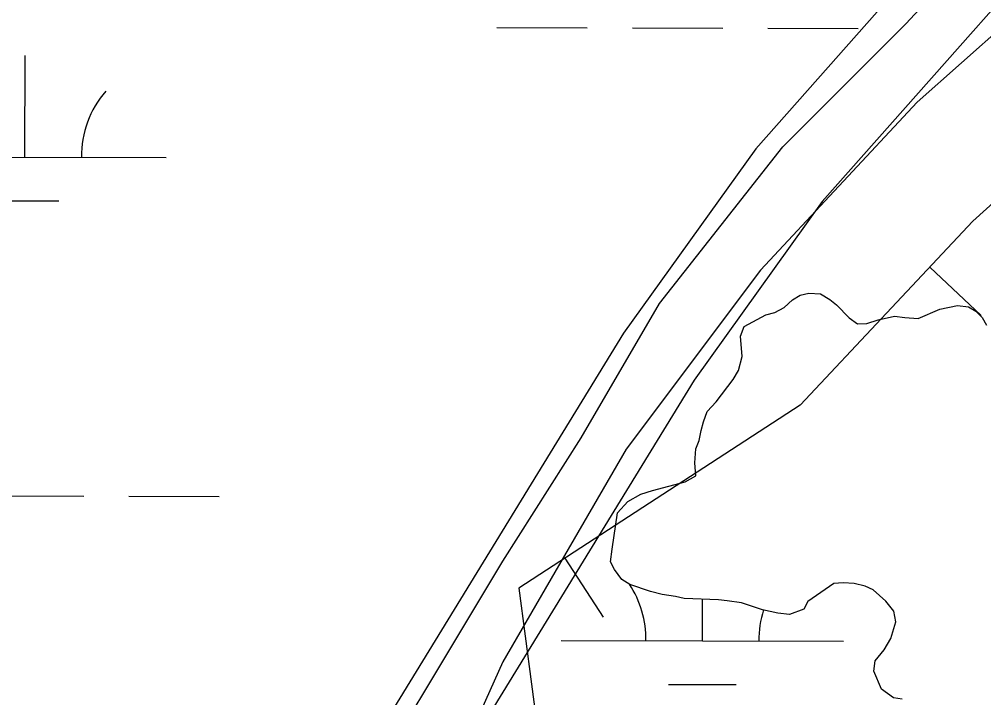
# Model space of a CAD drawing. Extents: x 3161514 to 3199414, y 831166 to 856601.
# Drawn here: x 3195788.8 to 3196130.5, y 846397.2 to 846637.7 of the extents above; entities that cross this region are included whole.
import ezdxf

# ---------------------------------------------------------------- set-up
doc = ezdxf.new("R2010")
doc.units = 0
for name, color, linetype in [('V-BORW-LINE', 7, 'Continuous'), ('V-ROAD-CNTR', 7, 'Continuous'), ('V-SITE-VEGE', 7, 'Continuous'), ('V-TOPO-SHOR', 7, 'Continuous'), ('V-WETL-SWMP', 7, 'Continuous')]:
    doc.layers.add(name, color=color, linetype=linetype)

msp = doc.modelspace()

# ---------------------------------------------------------------- linework, layer by layer
at = {"layer": 'V-BORW-LINE'}
for p, q in [((3196111.41, 846549.8), (3196129.63, 846532.69)), ((3195982.06, 846446.64), (3195995.7, 846425.68))]:
    msp.add_line(p, q, dxfattribs=at)
msp.add_lwpolyline([(3196194.12, 846627.13), (3196126.67, 846566.05), (3196065.49, 846500.91), (3195965.75, 846436.02), (3195972.57, 846384.9), (3195948.43, 846343.65), (3195925.97, 846312.11), (3195908.79, 846283.11), (3195897.79, 846258.08), (3195901.49, 846242.84), (3195915.13, 846214.79), (3196046.4, 846170.28), (3196094.2, 846151.15), (3196203.1, 846090.03)], dxfattribs=at)
at = {"layer": 'V-ROAD-CNTR'}
for points in [[(3197126.53, 847991.05), (3196988.97, 847792.65), (3196540.38, 847094.16), (3196380.66, 846825.58), (3196356.97, 846813.13), (3196294.8, 846788.93), (3196258.63, 846778.49), (3196237.3, 846769.12), (3196165.04, 846722.03), (3196049.74, 846591.77), (3196002.91, 846526.37), (3195778.89, 846160.78), (3195762.8, 846128.93), (3195758.23, 846099.92), (3195766.79, 846070.28), (3195806.39, 845981.96)], [(3197126.41, 847938.22), (3197013.93, 847775.99), (3196565.9, 847078.38), (3196402.12, 846802.97), (3196369.43, 846785.79), (3196304.42, 846760.49), (3196268.87, 846750.22), (3196251.62, 846742.64), (3196184.81, 846699.11), (3196073.23, 846573.05), (3196027.93, 846509.78), (3195805.11, 846146.15), (3195791.7, 846119.6), (3195788.9, 846101.84), (3195795.03, 846080.63), (3195849.25, 845959.68)]]:
    msp.add_lwpolyline(points, dxfattribs=at)
at = {"layer": 'V-SITE-VEGE'}
for p, q in [((3196178.25, 846671.76), (3196106.87, 846608.28)), ((3196106.87, 846608.28), (3196051.35, 846548.76)), ((3196051.35, 846548.76), (3196003.76, 846485.28)), ((3196062.74, 846538.26), (3196065.46, 846539.84)), ((3196065.46, 846539.84), (3196068.57, 846540.59)), ((3196068.57, 846540.59), (3196072.68, 846540.28)), ((3196072.68, 846540.28), (3196075.93, 846538.35)), ((3196059.79, 846535.45), (3196062.74, 846538.26)), ((3196075.93, 846538.35), (3196078.35, 846536.44)), ((3196078.35, 846536.44), (3196082.77, 846531.8)), ((3196114.97, 846534.94), (3196121.18, 846536.23)), ((3196121.18, 846536.23), (3196125.08, 846535.73)), ((3196045.63, 846528.78), (3196053.35, 846532.92)), ((3196053.35, 846532.92), (3196056.45, 846533.67)), ((3196056.45, 846533.67), (3196059.79, 846535.45)), ((3196093.05, 846531.14), (3196098.85, 846532.44)), ((3196098.85, 846532.44), (3196102.54, 846531.95)), ((3196107.27, 846531.62), (3196114.97, 846534.94)), ((3196125.08, 846535.73), (3196127.72, 846534.22)), ((3196127.72, 846534.22), (3196129.93, 846531.9)), ((3196082.77, 846531.8), (3196085.81, 846529.67)), ((3196085.81, 846529.67), (3196089.1, 846529.8)), ((3196089.1, 846529.8), (3196093.05, 846531.14)), ((3196102.54, 846531.95), (3196107.27, 846531.62)), ((3196129.93, 846531.9), (3196131.52, 846529.19)), ((3196044.31, 846525.31), (3196045.63, 846528.78)), ((3196044.96, 846518.09), (3196044.31, 846525.31)), ((3196043.6, 846513.18), (3196044.96, 846518.09)), ((3196041.67, 846509.93), (3196043.6, 846513.18)), ((3196035.72, 846502.05), (3196041.67, 846509.93)), ((3196032.55, 846498.62), (3196035.72, 846502.05)), ((3196031.22, 846494.95), (3196032.55, 846498.62)), ((3196030.33, 846491.88), (3196031.22, 846494.95)), ((3196029.62, 846488.39), (3196030.33, 846491.88)), ((3196028.52, 846485.33), (3196029.62, 846488.39)), ((3196003.76, 846485.28), (3195960.14, 846409.89)), ((3196028.2, 846480.4), (3196028.52, 846485.33)), ((3196028.5, 846475.86), (3196028.2, 846480.4)), ((3196024.74, 846473.68), (3196028.5, 846475.86)), ((3196013.13, 846470.67), (3196024.74, 846473.68)), ((3196004.39, 846466.76), (3196008.98, 846469.32)), ((3196008.98, 846469.32), (3196013.13, 846470.67)), ((3196000.79, 846462.72), (3196004.39, 846466.76)), ((3195998.83, 846449.8), (3196000.79, 846462.72)), ((3195998.31, 846445.28), (3195998.83, 846449.8)), ((3195999.69, 846442.57), (3195998.31, 846445.28)), ((3196002.28, 846439.01), (3195999.69, 846442.57)), ((3196005.12, 846437.29), (3196002.28, 846439.01)), ((3196012.48, 846434.85), (3196005.12, 846437.29)), ((3196077.42, 846437.61), (3196068.2, 846431.24)), ((3196080.72, 846437.94), (3196077.42, 846437.61)), ((3196084.62, 846437.64), (3196080.72, 846437.94)), ((3196088.52, 846436.73), (3196084.62, 846437.64)), ((3196016.57, 846433.72), (3196012.48, 846434.85)), ((3196021.29, 846432.99), (3196016.57, 846433.72)), ((3196091.37, 846435.42), (3196088.52, 846436.73)), ((3196095.8, 846431.4), (3196091.37, 846435.42)), ((3196024.36, 846432.3), (3196021.29, 846432.99)), ((3196036.5, 846431.8), (3196024.36, 846432.3)), ((3196039.58, 846431.52), (3196036.5, 846431.8)), ((3196044.71, 846430.78), (3196039.58, 846431.52)), ((3196052.07, 846428.33), (3196044.71, 846430.78)), ((3196068.2, 846431.24), (3196066.7, 846428.6)), ((3196098.6, 846427.83), (3196095.8, 846431.4)), ((3196057.6, 846427.17), (3196052.07, 846428.33)), ((3196061.71, 846426.66), (3196057.6, 846427.17)), ((3196066.7, 846428.6), (3196061.71, 846426.66)), ((3196099.33, 846424.11), (3196098.6, 846427.83)), ((3196097.54, 846418.18), (3196099.33, 846424.11)), ((3196095.18, 846414.12), (3196097.54, 846418.18)), ((3196092, 846410.28), (3196095.18, 846414.12)), ((3195960.14, 846409.89), (3195911.45, 846301.35)), ((3196091.5, 846406.59), (3196092, 846410.28)), ((3196094.23, 846400.14), (3196091.5, 846406.59)), ((3196098.48, 846397.15), (3196094.23, 846400.14))]:
    msp.add_line(p, q, dxfattribs=at)
for points in [[(3195987.9, 846489.25), (3196015.66, 846536.86), (3196059.28, 846592.41), (3196102.91, 846636.05), (3196154.46, 846691.6), (3196198.08, 846727.31), (3196241.71, 846755.08), (3196249.64, 846798.72), (3196194.12, 846893.95), (3196083.08, 846977.27), (3196027.56, 847020.91), (3195983.93, 847052.66), (3195936.34, 847100.27), (3195876.86, 847155.81), (3195837.2, 847207.39), (3195809.44, 847262.94), (3195769.78, 847330.39), (3195722.19, 847413.71)], [(3195912.55, 846366.25), (3195936.34, 846405.93), (3195960.14, 846445.6), (3195987.9, 846489.25)]]:
    msp.add_lwpolyline(points, dxfattribs=at)
at = {"layer": 'V-TOPO-SHOR'}
msp.add_lwpolyline([(3196101.56, 846396.67), (3196098.48, 846397.15), (3196094.23, 846400.14), (3196091.5, 846406.59), (3196092, 846410.28), (3196095.18, 846414.12), (3196097.54, 846418.18), (3196099.33, 846424.11), (3196098.6, 846427.83), (3196095.8, 846431.4), (3196091.37, 846435.42), (3196088.52, 846436.73), (3196084.62, 846437.64), (3196080.72, 846437.94), (3196077.42, 846437.61), (3196068.2, 846431.24), (3196066.7, 846428.6), (3196061.71, 846426.66), (3196057.6, 846427.17), (3196052.07, 846428.33), (3196044.71, 846430.78), (3196039.58, 846431.52), (3196036.5, 846431.8), (3196024.36, 846432.3), (3196021.29, 846432.99), (3196016.57, 846433.72), (3196012.48, 846434.85), (3196005.12, 846437.29), (3196002.28, 846439.01), (3195999.69, 846442.57), (3195998.31, 846445.28), (3195998.83, 846449.8), (3196000.79, 846462.72), (3196004.39, 846466.76), (3196008.98, 846469.32), (3196013.14, 846470.67), (3196024.74, 846473.68), (3196028.5, 846475.86), (3196028.2, 846480.4), (3196028.52, 846485.33), (3196029.62, 846488.39), (3196030.33, 846491.88), (3196031.22, 846494.95), (3196032.55, 846498.62), (3196035.72, 846502.05), (3196041.67, 846509.93), (3196043.6, 846513.18), (3196044.96, 846518.09), (3196044.31, 846525.31), (3196045.63, 846528.78), (3196053.35, 846532.92), (3196056.45, 846533.67), (3196059.79, 846535.45), (3196062.74, 846538.26), (3196065.46, 846539.84), (3196068.57, 846540.59), (3196072.68, 846540.28), (3196075.93, 846538.35), (3196078.35, 846536.44), (3196082.77, 846531.8), (3196085.81, 846529.67), (3196089.1, 846529.8), (3196093.05, 846531.14), (3196098.85, 846532.44), (3196102.54, 846531.95), (3196107.27, 846531.62), (3196114.97, 846534.94), (3196121.18, 846536.23), (3196125.08, 846535.73), (3196127.72, 846534.22), (3196129.93, 846531.9), (3196131.52, 846529.19)], dxfattribs=at)
at = {"layer": 'V-WETL-SWMP'}
for p, q in [((3195958.01, 846634.74), (3195990.01, 846634.65)), ((3196006.01, 846634.61), (3196038.01, 846634.52)), ((3196054.01, 846634.47), (3196086.01, 846634.38)), ((3195790.82, 846588.77), (3195790.92, 846624.77)), ((3195740.82, 846588.91), (3195840.82, 846588.63)), ((3195778.77, 846573.37), (3195802.77, 846573.31)), ((3195779.64, 846468.73), (3195811.64, 846468.64)), ((3195827.64, 846468.6), (3195859.64, 846468.51)), ((3196030.82, 846417.29), (3196030.86, 846432.03)), ((3195980.82, 846417.43), (3196080.82, 846417.16)), ((3196018.77, 846401.9), (3196042.77, 846401.83))]:
    msp.add_line(p, q, dxfattribs=at)
for points in [[(3196028.52, 846485.33), (3196029.62, 846488.39), (3196030.33, 846491.88), (3196031.22, 846494.94), (3196032.55, 846498.62), (3196035.72, 846502.04), (3196041.67, 846509.93), (3196043.6, 846513.18), (3196044.96, 846518.09), (3196044.31, 846525.31), (3196045.63, 846528.78), (3196053.35, 846532.92), (3196056.46, 846533.67), (3196059.79, 846535.45), (3196062.74, 846538.26), (3196065.46, 846539.84), (3196068.57, 846540.59), (3196072.68, 846540.28), (3196075.93, 846538.35), (3196078.35, 846536.44), (3196082.77, 846531.8), (3196085.81, 846529.67), (3196089.11, 846529.8), (3196093.05, 846531.14), (3196098.85, 846532.45), (3196102.54, 846531.95), (3196107.27, 846531.62), (3196114.97, 846534.94), (3196121.18, 846536.23), (3196125.08, 846535.73), (3196127.72, 846534.22), (3196129.93, 846531.9), (3196131.52, 846529.19)], [(3196098.48, 846397.15), (3196094.23, 846400.14), (3196091.5, 846406.59), (3196092, 846410.28), (3196095.18, 846414.12), (3196097.54, 846418.18), (3196099.33, 846424.11), (3196098.6, 846427.83), (3196095.8, 846431.4), (3196091.37, 846435.42), (3196088.52, 846436.73), (3196084.62, 846437.64), (3196080.72, 846437.94), (3196077.42, 846437.61), (3196068.2, 846431.24), (3196066.7, 846428.6), (3196061.71, 846426.66), (3196057.6, 846427.17), (3196052.07, 846428.34), (3196044.71, 846430.78), (3196039.58, 846431.52), (3196036.5, 846431.8), (3196024.36, 846432.3), (3196021.29, 846432.99), (3196016.57, 846433.72), (3196012.48, 846434.85), (3196005.12, 846437.29), (3196002.28, 846439.01), (3195999.69, 846442.57), (3195998.31, 846445.28), (3195998.83, 846449.8), (3196000.79, 846462.72), (3196004.39, 846466.76), (3196008.98, 846469.32), (3196013.13, 846470.67), (3196024.74, 846473.68), (3196028.5, 846475.86), (3196028.2, 846480.4), (3196028.52, 846485.33)]]:
    msp.add_lwpolyline(points, dxfattribs=at)
for centre, start, end in [((3195846.06, 846589.09), 139.0699, 180.6135), ((3195975.57, 846417.92), 359.0699, 33.5339), ((3196086.06, 846417.62), 162.4334, 180.6135)]:
    msp.add_arc(centre, 35.25, start, end, dxfattribs=at)

doc.saveas('drawing.dxf')
